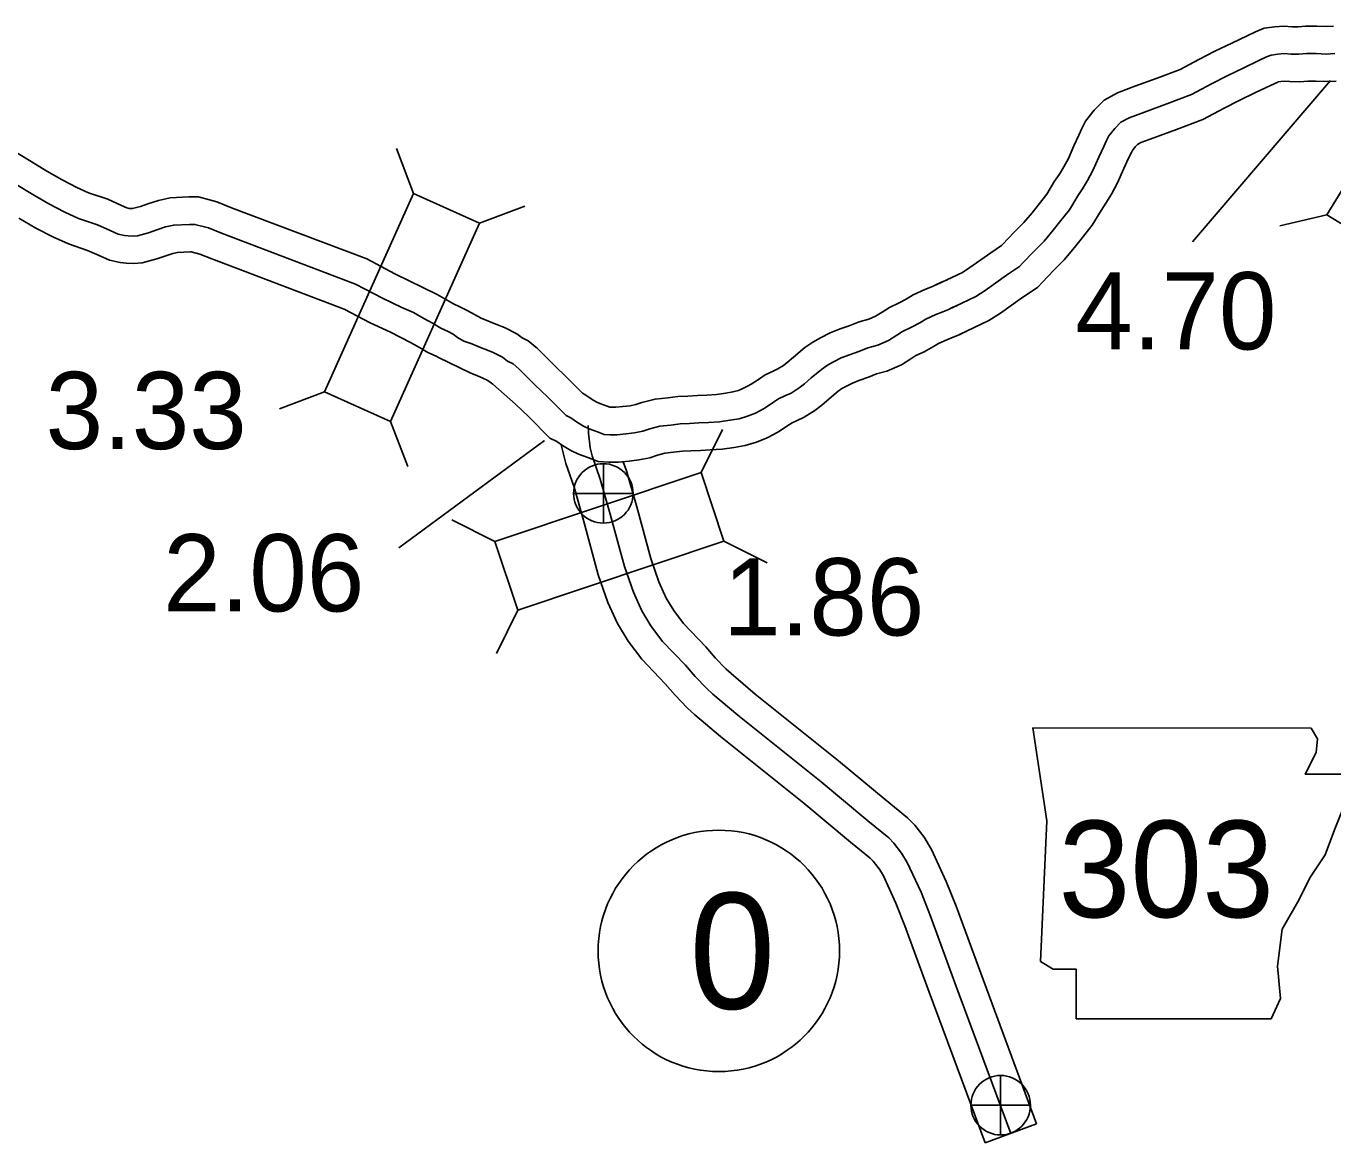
# Model space of a CAD drawing. Extents: x -83719 to 153526, y -11835 to 11446.
# Drawn here: x 8095.4 to 8333.6, y -1759.3 to -1555.7 of the extents above; entities that cross this region are included whole.
import ezdxf

# ---------------------------------------------------------------- set-up
doc = ezdxf.new("R2010")
doc.units = 0
for name, color, linetype in [('Level 10', 7, 'Continuous'), ('Level 20', 7, 'Continuous'), ('Level 21', 7, 'Continuous'), ('Level 25', 7, 'Continuous'), ('Level 26', 7, 'Continuous'), ('Level 27', 7, 'Continuous'), ('Level 58', 7, 'Continuous'), ('Level 59', 7, 'Continuous')]:
    doc.layers.add(name, color=color, linetype=linetype)

msp = doc.modelspace()

# ---------------------------------------------------------------- linework, layer by layer
at = {"layer": 'Level 10'}
msp.add_line((8279.58, -1755.8), (8270.2, -1759.28), dxfattribs=at)
for points in [[(8261.24, -1602.91), (8266.04, -1600.63), (8267.43, -1599.75), (8271.22, -1597.05), (8273.2, -1595.72), (8273.34, -1595.57), (8275.47, -1593.29), (8277.27, -1591.53), (8278.74, -1589.8), (8279.84, -1588.39), (8281.46, -1586.34), (8282.86, -1584.02), (8283.72, -1582.7), (8284.53, -1581.37), (8285.37, -1579.84), (8286.37, -1577.59), (8287.28, -1575.6), (8287.83, -1574.43), (8288.5, -1573.05), (8290.08, -1571.05), (8291.9, -1569.25), (8294.32, -1567.88), (8297.5, -1566.71), (8301.55, -1565.22), (8305.71, -1563.64), (8309.12, -1561.84), (8312.06, -1560.33), (8315.16, -1558.85), (8317.92, -1557.52), (8319.48, -1556.78), (8321.06, -1556.13), (8323, -1555.9), (8324.64, -1555.75), (8326.17, -1555.85), (8327.23, -1555.87), (8328.57, -1555.76), (8330.65, -1555.75), (8332.34, -1555.83), (8333.66, -1555.76)], [(8265.54, -1611.94), (8270.89, -1609.4), (8273.01, -1608.05), (8276.9, -1605.28), (8279.75, -1603.37), (8280.67, -1602.38), (8282.63, -1600.28), (8284.6, -1598.35), (8286.49, -1596.11), (8287.7, -1594.57), (8289.7, -1592.05), (8291.33, -1589.34), (8292.18, -1588.04), (8293.2, -1586.36), (8294.34, -1584.28), (8295.49, -1581.7), (8296.35, -1579.81), (8296.84, -1578.77), (8297.02, -1578.4), (8297.56, -1577.72), (8297.98, -1577.3), (8298.54, -1576.98), (8300.94, -1576.1), (8305.05, -1574.59), (8309.85, -1572.77), (8313.73, -1570.71), (8316.49, -1569.3), (8319.49, -1567.86), (8322.23, -1566.54), (8323.53, -1565.93), (8323.6, -1565.9), (8324.06, -1565.84), (8324.75, -1565.78), (8325.74, -1565.85), (8327.55, -1565.88), (8329, -1565.76), (8330.45, -1565.75), (8332.35, -1565.84), (8334.16, -1565.75)], [(8092.64, -1578.14), (8096.33, -1580.4), (8099.21, -1582.16), (8101.97, -1583.77), (8104.64, -1585.14), (8106.8, -1586.12), (8110.28, -1587.3), (8112.77, -1588.43), (8113.78, -1588.87), (8114.19, -1588.97), (8114.39, -1588.99), (8114.82, -1589), (8116.23, -1588.61), (8117.61, -1588.13), (8119.51, -1587.5), (8121.68, -1587.03), (8125.09, -1586.88), (8126.81, -1586.88), (8130.19, -1587.76), (8132.87, -1588.84), (8157.52, -1598.18), (8162.58, -1600.86), (8170.33, -1604.66), (8172.04, -1605.61), (8173.31, -1606.34), (8174.48, -1606.91), (8175.94, -1607.62), (8178.35, -1608.96), (8181.32, -1610.18), (8182.57, -1610.66), (8184.87, -1611.82), (8185.82, -1612.54), (8186.94, -1613.12), (8188.63, -1614.51), (8189.98, -1615.91), (8191.57, -1617.48), (8193.97, -1619.77), (8196.8, -1622.62)], [(8094.08, -1590.74), (8097.17, -1592.55), (8100.28, -1594.14), (8103.11, -1595.43), (8106.61, -1596.61), (8108.7, -1597.57), (8110.62, -1598.4), (8112.54, -1598.85), (8113.67, -1598.97), (8115.04, -1599.02), (8116.58, -1598.89), (8119.23, -1598.16), (8120.85, -1597.59), (8122.15, -1597.16), (8122.98, -1596.98), (8125.3, -1596.88), (8125.51, -1596.88), (8127.05, -1597.28), (8129.23, -1598.15), (8153.39, -1607.31), (8158.1, -1609.8), (8161.8, -1611.55), (8165.44, -1613.39), (8167.12, -1614.32), (8168.64, -1615.2), (8170.13, -1615.91), (8170.59, -1616.14), (8176.35, -1618.95), (8177.65, -1619.48), (8178.53, -1619.82), (8179.55, -1620.34), (8180.46, -1621.02), (8184.6, -1624.65), (8186.97, -1626.91), (8190.84, -1630.82)], [(8196.8, -1622.62), (8197.26, -1622.86), (8198.6, -1623.79), (8199.33, -1624.23), (8199.97, -1624.52), (8201.29, -1625.02), (8201.78, -1625.2), (8201.97, -1625.22), (8202.89, -1625.22), (8204.16, -1625.09), (8205.47, -1624.92), (8206.52, -1624.72), (8207.62, -1624.35), (8210.04, -1623.71), (8212.37, -1623.48), (8214.21, -1623.27), (8216.02, -1623.17), (8217.76, -1623.07), (8219.5, -1622.98), (8221.26, -1622.87), (8222.92, -1622.64), (8224.24, -1622.41), (8225.25, -1622.13), (8226.18, -1621.74), (8226.9, -1621.35), (8227.55, -1621.01), (8228.69, -1620.25), (8230.11, -1619.3), (8231.58, -1618.62), (8232.43, -1618.22), (8233.45, -1617.57), (8234.1, -1617.08), (8235.24, -1616.07), (8237.35, -1614.3), (8238.79, -1613.32), (8240.17, -1612.53), (8241.96, -1611.62), (8243.78, -1610.94), (8245.41, -1610.37), (8247.21, -1609.64), (8248.98, -1609.16), (8250.23, -1608.63), (8251.41, -1607.87), (8252.74, -1607.01), (8254.52, -1606.18), (8255.79, -1605.48), (8257.06, -1604.71), (8259.23, -1603.73), (8260.59, -1603.17), (8261.34, -1602.86), (8262.36, -1602.36), (8263.36, -1601.99)], [(8190.84, -1630.82), (8192.11, -1631.46), (8193.17, -1632.2), (8194.69, -1633.1), (8196.11, -1633.75), (8197.79, -1634.39), (8199.69, -1635.09), (8201.63, -1635.22), (8203.38, -1635.22), (8205.3, -1635.03), (8207.05, -1634.8), (8209.08, -1634.41), (8210.51, -1633.93), (8211.82, -1633.58), (8213.42, -1633.42), (8215.05, -1633.24), (8216.57, -1633.15), (8218.3, -1633.06), (8220.09, -1632.96), (8222.25, -1632.82), (8224.46, -1632.52), (8226.47, -1632.17), (8228.53, -1631.59), (8230.46, -1630.79), (8231.61, -1630.18), (8232.7, -1629.59), (8234.23, -1628.56), (8235.02, -1628.05), (8235.81, -1627.67), (8237.24, -1627.01), (8239.15, -1625.8), (8240.44, -1624.83), (8241.77, -1623.65), (8243.39, -1622.29), (8244.1, -1621.81), (8244.92, -1621.34), (8246, -1620.79), (8247.18, -1620.34), (8248.95, -1619.73), (8250.42, -1619.13), (8252.25, -1618.63), (8254.93, -1617.5), (8256.83, -1616.27), (8257.57, -1615.79), (8259.06, -1615.1), (8260.79, -1614.14), (8261.72, -1613.58), (8263.22, -1612.91), (8264.39, -1612.42), (8265.45, -1611.99), (8266.29, -1611.57), (8266.76, -1611.4)], [(8192.93, -1632.03), (8193.78, -1635.47), (8195.28, -1639.8), (8197.05, -1646.01), (8199.69, -1655.73), (8201.45, -1660.78), (8203.22, -1664.64), (8205.13, -1667.85), (8207.61, -1671.12), (8211.88, -1675.62), (8213.68, -1677.66), (8215.91, -1680), (8217.27, -1681.25), (8221.96, -1685.22), (8237.14, -1697.37), (8245.63, -1704.45), (8249.25, -1707.37), (8249.76, -1707.92), (8250.87, -1709.32), (8251.59, -1710.51), (8253.92, -1715.58), (8255.58, -1719.74), (8260, -1731.8)], [(8204.25, -1635.13), (8204.82, -1636.79), (8206.69, -1643.34), (8209.24, -1652.77), (8210.74, -1657.04), (8212.09, -1659.98), (8213.44, -1662.26), (8215.24, -1664.64), (8219.27, -1668.87), (8221.06, -1670.91), (8222.91, -1672.86), (8223.88, -1673.75), (8228.31, -1677.49), (8243.47, -1689.62), (8251.98, -1696.72), (8256.07, -1700.03), (8257.35, -1701.39), (8259.09, -1703.59), (8260.44, -1705.81), (8263.12, -1711.64), (8264.92, -1716.16), (8269.39, -1728.35)], [(8269.38, -1728.34), (8279.58, -1755.8)], [(8260.01, -1731.82), (8270.2, -1759.28)]]:
    msp.add_lwpolyline(points, dxfattribs=at)
at = {"layer": 'Level 20'}
for p, q in [((8166.03, -1586.26), (8162.9, -1578.04)), ((8178.07, -1591.67), (8186.3, -1588.55)), ((8332.46, -1590.12), (8323.9, -1592.16)), ((8149.81, -1622.39), (8141.58, -1625.51)), ((8161.85, -1627.8), (8164.97, -1636.02)), ((8218.42, -1637.12), (8222.35, -1629.25)), ((8180.86, -1649.66), (8172.99, -1645.73)), ((8222.6, -1649.64), (8230.47, -1653.58)), ((8185.04, -1662.18), (8181.11, -1670.06))]:
    msp.add_line(p, q, dxfattribs=at)
for points in [[(8353.19, -1556.38), (8332.46, -1590.12), (8343.7, -1597.03), (8364.44, -1563.29)], [(8161.85, -1627.8), (8178.07, -1591.67), (8166.03, -1586.26), (8149.81, -1622.39)], [(8185.04, -1662.18), (8222.6, -1649.64), (8218.42, -1637.12), (8180.86, -1649.66)]]:
    msp.add_lwpolyline(points, close=True, dxfattribs=at)
at = {"layer": 'Level 21'}
msp.add_lwpolyline([(8278.9, -1683.64), (8281.44, -1700.56), (8280.31, -1726.22), (8282.57, -1727.63), (8286.8, -1727.63), (8286.8, -1736.65), (8322.32, -1736.65), (8324.02, -1732.99), (8323.45, -1727.07), (8324.3, -1720.3), (8327.4, -1714.94), (8329.37, -1711), (8332.19, -1706.77), (8333.89, -1702.25), (8335.3, -1698.59), (8337.83, -1695.49), (8338.4, -1693.51), (8337.27, -1692.1), (8328.53, -1692.1), (8330.5, -1688.16), (8330.78, -1685.62), (8329.61, -1683.67)], close=True, dxfattribs=at)
at = {"layer": 'Level 25'}
for p, q in [((8333.14, -1565.67), (8307.96, -1595.05)), ((8163.33, -1650.84), (8189.91, -1631.25))]:
    msp.add_line(p, q, dxfattribs=at)
at = {"layer": 'Level 26'}
for p, q in [((8200.61, -1646.33), (8200.61, -1635.49)), ((8195.19, -1640.91), (8206.03, -1640.91)), ((8273.02, -1757.84), (8273.02, -1747)), ((8267.6, -1752.42), (8278.44, -1752.42))]:
    msp.add_line(p, q, dxfattribs=at)
for centre in [(8200.61, -1640.91), (8273.02, -1752.42)]:
    msp.add_circle(centre, 5.42, dxfattribs=at)
at = {"layer": 'Level 27'}
msp.add_circle((8221.66, -1724.29), 22, dxfattribs=at)
at = {"layer": 'Level 59'}
for points in [[(8263.39, -1607.43), (8268.47, -1605.01), (8270.22, -1603.9), (8274.06, -1601.16), (8276.48, -1599.54), (8277, -1598.97), (8279.05, -1596.79), (8280.93, -1594.94), (8282.62, -1592.96), (8283.77, -1591.48), (8285.58, -1589.2), (8287.09, -1586.68), (8287.95, -1585.37), (8288.87, -1583.87), (8289.85, -1582.06), (8290.93, -1579.64), (8291.81, -1577.7), (8292.34, -1576.6), (8292.76, -1575.73), (8293.82, -1574.38), (8294.94, -1573.27), (8296.43, -1572.43), (8299.22, -1571.41), (8303.3, -1569.91), (8307.78, -1568.2), (8311.42, -1566.27), (8314.28, -1564.81), (8317.33, -1563.36), (8320.08, -1562.03), (8321.5, -1561.35), (8322.33, -1561.01), (8323.53, -1560.87), (8324.69, -1560.76), (8325.96, -1560.85), (8327.39, -1560.87), (8328.79, -1560.76), (8330.55, -1560.75), (8332.35, -1560.84), (8333.91, -1560.76)], [(8093.72, -1584.67), (8096.64, -1586.45), (8099.57, -1588.16), (8102.46, -1589.64), (8104.95, -1590.78), (8108.44, -1591.96), (8110.74, -1593), (8112.2, -1593.64), (8113.37, -1593.91), (8114.03, -1593.98), (8114.93, -1594.01), (8115.7, -1593.95), (8117.73, -1593.39), (8119.23, -1592.86), (8120.83, -1592.33), (8122.33, -1592), (8125.19, -1591.88), (8126.16, -1591.88), (8128.62, -1592.52), (8131.05, -1593.5), (8155.45, -1602.75), (8160.34, -1605.33), (8163.9, -1607.01), (8165.99, -1607.95), (8167.88, -1609.03), (8169.58, -1609.96), (8170.97, -1610.77), (8172.3, -1611.41), (8173.27, -1611.88), (8174.03, -1612.48), (8175.16, -1613.19), (8176.62, -1613.66), (8178.25, -1614.33), (8179.48, -1614.83), (8180.55, -1615.24), (8182.21, -1616.08), (8183.14, -1616.78), (8184.17, -1617.32), (8185.23, -1618.19), (8186.43, -1619.43), (8188.08, -1621.07), (8190.47, -1623.34), (8193.82, -1626.72)], [(8193.82, -1626.72), (8194.69, -1627.16), (8195.88, -1628), (8197.01, -1628.67), (8198.04, -1629.14), (8199.54, -1629.71), (8200.74, -1630.15), (8201.8, -1630.22), (8203.13, -1630.22), (8204.73, -1630.06), (8206.26, -1629.86), (8207.8, -1629.57), (8209.06, -1629.14), (8210.93, -1628.64), (8212.9, -1628.45), (8214.63, -1628.25), (8216.29, -1628.16), (8218.03, -1628.07), (8219.79, -1627.97), (8221.76, -1627.84), (8223.69, -1627.58), (8225.35, -1627.29), (8226.89, -1626.86), (8228.32, -1626.26), (8229.26, -1625.77), (8230.12, -1625.3), (8231.46, -1624.41), (8232.56, -1623.67), (8233.7, -1623.14), (8234.83, -1622.61), (8236.3, -1621.69), (8237.27, -1620.95), (8238.5, -1619.86), (8240.37, -1618.3), (8241.44, -1617.56), (8242.54, -1616.93), (8243.98, -1616.21), (8245.48, -1615.64), (8247.18, -1615.05), (8248.81, -1614.39), (8250.61, -1613.89), (8252.58, -1613.06), (8254.12, -1612.07), (8255.15, -1611.4), (8256.79, -1610.64), (8258.29, -1609.81), (8259.39, -1609.15), (8261.23, -1608.32), (8262.49, -1607.79), (8263.39, -1607.43), (8264.33, -1606.96), (8265.06, -1606.7)], [(8197.86, -1628.53), (8197.91, -1629.92), (8198.23, -1632.63), (8198.58, -1634.05), (8200.05, -1638.3), (8201.87, -1644.68), (8204.47, -1654.25), (8206.09, -1658.91), (8207.65, -1662.31), (8209.29, -1665.06), (8211.42, -1667.88), (8215.58, -1672.24), (8217.37, -1674.29), (8219.41, -1676.43), (8220.57, -1677.5), (8225.13, -1681.35), (8240.31, -1693.49), (8248.81, -1700.58), (8252.66, -1703.7), (8253.55, -1704.66), (8254.98, -1706.46), (8256.01, -1708.16), (8258.52, -1713.61), (8260.25, -1717.95), (8264.7, -1730.08)], [(8264.7, -1730.08), (8274.89, -1757.54)]]:
    msp.add_lwpolyline(points, dxfattribs=at)

# ---------------------------------------------------------------- texts
at = {"layer": 'Level 21'}
msp.add_text('303', height=17.6, dxfattribs=at).set_placement((8283.57, -1718.16))
at = {"layer": 'Level 25'}
for s, p in [('4.70', (8286.64, -1614.67)), ('2.06', (8120.4, -1662.42))]:
    msp.add_text(s, height=14.08, dxfattribs=at).set_placement(p)
at = {"layer": 'Level 27'}
msp.add_text('0', height=21.12, dxfattribs=at).set_placement((8216.27, -1734.85))
at = {"layer": 'Level 58'}
for s, p in [('3.33', (8098.97, -1632.83)), ('1.86', (8222.46, -1666.8))]:
    msp.add_text(s, height=14.08, dxfattribs=at).set_placement(p)

doc.saveas('drawing.dxf')
